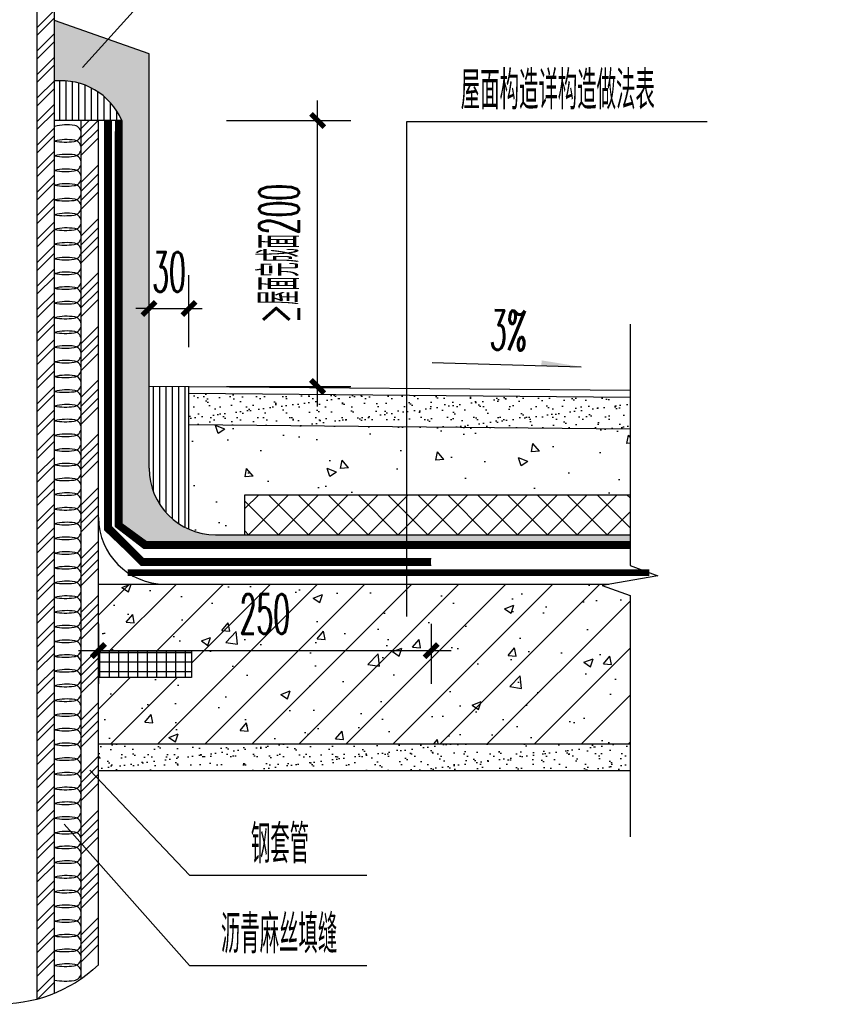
# Model space of a CAD drawing. Extents: x 1779708 to 7299578, y -1121471 to 88434.
# Tile 926 of 1056: x 6939785 to 6940391, y -940218 to -939478. Entities that reach past the tile are written whole.
import ezdxf

# ---------------------------------------------------------------- set-up
doc = ezdxf.new("R2010")
doc.units = 0
doc.header["$LTSCALE"] = 1000
doc.header["$MEASUREMENT"] = 0
doc.linetypes.add('CONTINOUS', pattern=[0])
doc.linetypes.add('DASH', pattern=[0.35, 0.25, -0.1])
doc.layers.get('0').update_dxf_attribs({"linetype": 'CONTINUOUS'})
doc.layers.get('Defpoints').update_dxf_attribs({"linetype": 'CONTINUOUS'})
for name, color, linetype in [('DIM_LEAD', 3, 'CONTINUOUS'), ('DIM_SYMB', 3, 'CONTINUOUS'), ('GROUND', 2, 'CONTINOUS'), ('PUB_DIM', 3, 'CONTINUOUS'), ('PUB_HATCH', 8, 'CONTINUOUS'), ('PUB_TEXT', 7, 'CONTINUOUS'), ('SURFACE', 6, 'CONTINUOUS'), ('WALL', 255, 'CONTINUOUS'), ('水专业', 6, 'CONTINUOUS')]:
    doc.layers.add(name, color=color, linetype=linetype)
doc.styles.add('_TCH_DIM', font='SIMPLEX.shx', dxfattribs={"width": 0.7, "bigfont": 'GBCBIG.shx'})
doc.styles.add('_TCH_DIM_T3', font='SIMPLEX.shx', dxfattribs={"width": 0.4941176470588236, "bigfont": 'GBCBIG.shx'})
doc.dimstyles.new('_TCH_ARCH&&10', dxfattribs={"dimtxt": 29.75, "dimasz": 10, "dimexe": 25, "dimexo": 30, "dimgap": 12.625, "dimtad": 1, "dimdec": 0, "dimzin": 0, "dimdsep": 46, "dimtxsty": '_TCH_DIM_T3', "dimblk": 'ARCHTICK', "dimcen": 0.09, "dimdle": 15, "dimclrt": 7, "dimazin": 2, "dimtfac": 1, "dimtdec": 0, "dimtix": 1, "dimtmove": 2, "dimatfit": 3, "dimfxl": 250, "dimtolj": 1, "dimtzin": 0, "dimarcsym": 0})

# ---------------------------------------------------------------- blocks, each defined once
blk = doc.blocks.new('_ArchTick')
at = {"color": 0, "linetype": 'ByBlock', "const_width": 0.4}
blk.add_lwpolyline([(-0.5, -0.5), (0.5, 0.5)], dxfattribs=at)
blk = doc.blocks.new('*D2578')
at = {"layer": 'Defpoints', "color": 0, "transparency": 16777216}
for p in [(6939911.784517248, -939695.2626891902), (6939881.784517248, -939754.2380702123), (6939911.784517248, -939754.2380702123)]:
    blk.add_point(p, dxfattribs=at)
at = {"layer": 'PUB_DIM', "color": 0, "lineweight": -2, "transparency": 16777216}
for p, q in [((6939881.784517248, -939724.2380702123), (6939881.784517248, -939670.2626891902)), ((6939911.784517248, -939724.2380702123), (6939911.784517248, -939670.2626891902)), ((6939881.784517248, -939695.2626891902), (6939871.784517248, -939695.2626891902)), ((6939881.784517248, -939695.2626891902), (6939911.784517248, -939695.2626891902)), ((6939911.784517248, -939695.2626891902), (6939921.784517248, -939695.2626891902))]:
    blk.add_line(p, q, dxfattribs=at)
at = {"layer": 'PUB_DIM', "color": 0, "lineweight": -2, "transparency": 16777216, "xscale": 10, "yscale": 10, "zscale": 10}
blk.add_blockref('_ArchTick', (6939881.784517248, -939695.2626891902), dxfattribs=at)
at = {"layer": 'PUB_DIM', "color": 0, "lineweight": -2, "transparency": 16777216, "xscale": 10, "yscale": 10, "zscale": 10, "rotation": 180}
blk.add_blockref('_ArchTick', (6939911.784517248, -939695.2626891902), dxfattribs=at)
at = {"layer": 'PUB_DIM', "color": 7, "transparency": 16777216, "insert": (6939896.784517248, -939667.7626891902), "char_height": 29.75, "attachment_point": 5, "style": '_TCH_DIM_T3'}
blk.add_mtext('\\A1;30', dxfattribs=at)
blk = doc.blocks.new('*D2579')
at = {"layer": 'Defpoints', "color": 0, "transparency": 16777216}
for p in [(6939909.908705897, -939553.9885027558), (6940008.456315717, -939553.9885027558), (6939909.908705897, -939753.9885027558)]:
    blk.add_point(p, dxfattribs=at)
at = {"layer": 'PUB_DIM', "color": 0, "lineweight": -2, "transparency": 16777216}
for p, q in [((6940008.456315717, -939768.9885027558), (6940008.456315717, -939538.9885027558)), ((6939939.908705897, -939553.9885027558), (6940033.456315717, -939553.9885027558)), ((6939939.908705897, -939753.9885027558), (6940033.456315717, -939753.9885027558))]:
    blk.add_line(p, q, dxfattribs=at)
at = {"layer": 'PUB_DIM', "color": 0, "lineweight": -2, "transparency": 16777216, "xscale": 10, "yscale": 10, "zscale": 10}
for p, rotation in [((6940008.456315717, -939553.9885027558), 90), ((6940008.456315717, -939753.9885027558), 270)]:
    blk.add_blockref('_ArchTick', p, dxfattribs=dict(at, rotation=rotation))
at = {"layer": 'PUB_DIM', "color": 7, "transparency": 16777216, "insert": (6939979.643815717, -939653.9885027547), "char_height": 29.75, "attachment_point": 5, "rotation": 90, "style": '_TCH_DIM_T3'}
blk.add_mtext('\\A1;≥屋面完成面200', dxfattribs=at)
blk = doc.blocks.new('*D2580')
at = {"layer": 'Defpoints', "color": 0, "transparency": 16777216}
for p in [(6939843.784517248, -939902.4065473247), (6940093.784517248, -939902.4065473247), (6940093.784517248, -939952.4065473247)]:
    blk.add_point(p, dxfattribs=at)
at = {"layer": 'PUB_DIM', "color": 0, "lineweight": -2, "transparency": 16777216}
for p, q in [((6939843.784517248, -939932.4065473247), (6939843.784517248, -939977.4065473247)), ((6940093.784517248, -939932.4065473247), (6940093.784517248, -939977.4065473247)), ((6939828.784517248, -939952.4065473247), (6940108.784517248, -939952.4065473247))]:
    blk.add_line(p, q, dxfattribs=at)
at = {"layer": 'PUB_DIM', "color": 0, "lineweight": -2, "transparency": 16777216, "xscale": 10, "yscale": 10, "zscale": 10, "rotation": 180}
blk.add_blockref('_ArchTick', (6939843.784517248, -939952.4065473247), dxfattribs=at)
at = {"layer": 'PUB_DIM', "color": 0, "lineweight": -2, "transparency": 16777216, "xscale": 10, "yscale": 10, "zscale": 10}
blk.add_blockref('_ArchTick', (6940093.784517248, -939952.4065473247), dxfattribs=at)
at = {"layer": 'PUB_DIM', "color": 7, "transparency": 16777216, "insert": (6939968.784517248, -939924.9065473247), "char_height": 29.75, "attachment_point": 5, "style": '_TCH_DIM_T3'}
blk.add_mtext('\\A1;250', dxfattribs=at)

msp = doc.modelspace()

# ---------------------------------------------------------------- hatches: boundary and pattern name
at = {"layer": 'PUB_DIM'}
msp.add_hatch(color=256, dxfattribs=at).paths.add_polyline_path([(6940206.631852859, -939739.1483437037), (6940176.644547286, -939738.2757014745), (6940176.760899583, -939734.2773940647)])
at = {"layer": 'PUB_HATCH'}
h = msp.add_hatch(dxfattribs=at)
h.set_pattern_fill('金属', color=256, scale=5, style=0)
h.set_pattern_definition([(45, (6985106.007284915, -1352398.676702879), (-8.838834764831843, 8.838834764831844), []), (45, (6985111.899841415, -1352398.676702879), (-8.838834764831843, 8.838834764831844), [])])
edge = h.paths.add_edge_path()
edge.add_arc((6939770.42301229, -939287.1417346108), 98.07793766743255, 286.1991681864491, 294.300657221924)
edge.add_line((6939810.784517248, -939376.5298253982), (6939810.784517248, -940209.9675306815))
edge.add_line((6939810.784517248, -940209.9675306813), (6939797.784517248, -940214.4055927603))
edge.add_line((6939797.784517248, -940214.4055927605), (6939797.784517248, -939381.3257560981))
h = msp.add_hatch(dxfattribs=at)
h.set_pattern_fill('AR-SAND', color=256, scale=5, style=0)
h.set_pattern_definition([(37.50000000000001, (6939566.187103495, -939460.8292272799), (-0.4000078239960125, 12.23533093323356), [0, -9.652, 0, -10.795, 0, -10.31875]), (7.499999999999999, (6939566.187103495, -939460.8292272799), (11.23808207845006, 17.92062751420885), [0, -5.207000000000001, 0, -8.6995, 0, -3.33375]), (327.5, (6939558.376603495, -939460.8292272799), (19.77480925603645, 0.0359296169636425), [0, -3.175, 0, -11.43, 0, -14.9225]), (317.5, (6939558.376603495, -939460.8292272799), (19.08891131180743, 5.573233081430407), [0, -1.5875, 0, -7.492999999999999, 0, -8.5725])])
h.paths.add_polyline_path([(6939861.31069803, -939553.889694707), (6939861.377087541, -939553.889694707, 0.3225186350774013), (6939810.784517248, -939524.292258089), (6939810.784517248, -939478.889694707), (6939881.784564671, -939503.889694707), (6939881.784517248, -939753.9885027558), (6939881.784517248, -939815.3354795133, 0.4142135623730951), (6939931.784517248, -939865.3354795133), (6940243.248113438, -939865.3354795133), (6940243.248113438, -939870.3354795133), (6939879.846170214, -939870.3354795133), (6939861.310636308, -939856.7999456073)])
h = msp.add_hatch(dxfattribs=at)
h.set_pattern_fill('ANSI31', color=256, scale=3, angle=45, style=0)
h.set_pattern_definition([(90, (6985106.007284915, -1352544.446926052), (-4.762499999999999, 8.881784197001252e-16), [])])
edge = h.paths.add_edge_path()
edge.add_line((6939810.784517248, -939524.292258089), (6939810.784517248, -939553.8896947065))
edge.add_line((6939810.784517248, -939553.8896947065), (6939861.377087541, -939553.8896947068))
edge.add_arc((6939815.629660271, -939574.0492688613), 49.9923547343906, 383.7817063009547, 455.5617041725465)
h = msp.add_hatch(dxfattribs=at)
h.set_pattern_fill('ANSI34', color=256, scale=3, style=0)
h.set_pattern_definition([(45, (6939566.187103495, -939460.8292272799), (-20.20557627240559, 20.2055762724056), []), (45, (6939572.922298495, -939460.8292272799), (-20.20557627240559, 20.2055762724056), []), (45, (6939579.657493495, -939460.8292272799), (-20.20557627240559, 20.2055762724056), []), (45, (6939586.392703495, -939460.8292272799), (-20.20557627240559, 20.2055762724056), [])])
h.paths.add_polyline_path([(6939830.784517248, -939553.889694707), (6939843.784517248, -939553.889694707), (6939843.784517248, -940188.67577196), (6939830.784517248, -940199.1336437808)])
h = msp.add_hatch(dxfattribs=at)
h.set_pattern_fill('ANSI31', color=256, scale=3, angle=45, style=0)
h.set_pattern_definition([(90, (6939489.784517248, -939815.3354795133), (4.762499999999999, 8.881784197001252e-16), [])])
h.paths.add_polyline_path([(6939911.784517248, -939782.8424807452), (6939911.784517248, -939754.2383692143), (6939881.784517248, -939753.9885027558), (6939881.784517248, -939815.3354795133, 0.2982166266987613), (6939911.784517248, -939861.1612364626)])
h = msp.add_hatch(dxfattribs=at)
h.set_pattern_fill('AR-SAND', color=256, scale=5, style=0)
h.set_pattern_definition([(37.50000000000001, (7005459.605838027, -934535.1365548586), (-0.4000078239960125, 12.23533093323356), [0, -9.652, 0, -10.795, 0, -10.31875]), (7.499999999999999, (7005459.605838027, -934535.1365548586), (11.23808207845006, 17.92062751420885), [0, -5.207000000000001, 0, -8.6995, 0, -3.33375]), (327.5, (7005451.795338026, -934535.1365548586), (19.77480925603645, 0.0359296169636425), [0, -3.175, 0, -11.43, 0, -14.9225]), (317.5, (7005451.795338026, -934535.1365548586), (19.08891131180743, 5.573233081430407), [0, -1.5875, 0, -7.492999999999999, 0, -8.5725])])
h.paths.add_polyline_path([(6940243.248113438, -939762.6487907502), (6940243.248113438, -939786.6402801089), (6939911.784517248, -939782.8424807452), (6939911.784517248, -939759.2383591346)])
h = msp.add_hatch(dxfattribs=at)
h.set_pattern_fill('混凝土', color=256, scale=10, style=0)
h.set_pattern_definition([(130, (6939457.784517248, -939865.3354795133), (-71.72601826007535, -6.275213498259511), [7.5, -82.5]), (185, (6939457.784517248, -939865.3354795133), (13.8751333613, 75.21921337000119), [6, -66]), (79.54860000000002, (6939451.807349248, -939865.8584135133), (-57.85093817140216, 68.94395420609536), [6.374018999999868, -70.11421119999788]), (133.8157999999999, (6939457.784517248, -939845.3354795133), (-106.7241048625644, -16.55190143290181), [11.25, -123.75]), (83.3644, (6939448.890842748, -939846.7148102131), (-93.46627055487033, 97.41178709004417), [9.561028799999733, -105.1712999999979]), (188.8158, (6939457.784517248, -939845.3354795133), (-93.46619451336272, 97.41186009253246), [8.999999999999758, -98.99999999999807]), (159, (6939447.784517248, -939850.3354795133), (-59.69070521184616, -40.26188906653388), [7.5, -82.5]), (214, (6939447.784517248, -939850.3354795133), (-24.33153319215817, 72.5150045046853), [6, -66]), (108.5485999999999, (6939442.810293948, -939853.6906401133), (-84.02226285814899, 32.25304967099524), [6.37401899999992, -70.1142111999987]), (142.5, (6939457.784517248, -939865.3354795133), (-1.215985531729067, 33.28938538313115), [0, -65.19999999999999, 0, -67, 0, -66.25]), (172.5, (6939457.784517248, -939865.3354795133), (-26.30695374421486, 39.44117118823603), [0, -38.2, 0, -63.7, 0, -25.25]), (212.5, (6939480.084517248, -939865.3354795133), (-53.38224361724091, -2.25548717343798), [0, -24.99999999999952, 0, -77.99999999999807, 0, -103.4999999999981]), (222.5, (6939490.084517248, -939865.3354795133), (-58.31861693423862, 10.01049823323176), [0, -32.5, 0, -51.8, 0, -73.5])])
edge = h.paths.add_edge_path()
edge.add_arc((6939931.784517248, -939815.3354795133), 50.00000000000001, 248.8998039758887, 270.00000000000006, ccw=False)
edge.add_line((6939913.784517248, -939861.9830946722), (6939913.784517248, -939782.8424807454))
edge.add_line((6939913.784517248, -939782.8424807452), (6940243.248113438, -939785.8982753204))
edge.add_line((6940243.248113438, -939785.8982753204), (6940243.248113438, -939835.3224192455))
edge.add_line((6940243.248113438, -939835.3224192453), (6939953.784517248, -939835.3192718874))
edge.add_line((6939953.784517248, -939835.3192718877), (6939953.784517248, -939835.3224578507))
edge.add_line((6939953.784517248, -939835.3224578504), (6939953.784190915, -939865.335479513))
edge.add_line((6939953.784190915, -939865.3354795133), (6939931.784517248, -939865.3354795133))
h = msp.add_hatch(dxfattribs=at)
h.set_pattern_fill('ANSI37', color=256, scale=10, style=0)
h.set_pattern_definition([(135, (6939417.784517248, -939865.3354795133), (11.22532015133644, 11.22532015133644), []), (45.00000000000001, (6939417.784517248, -939865.3354795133), (11.22532015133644, -11.22532015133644), [])])
h.paths.add_polyline_path([(6940243.248113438, -939835.3249865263), (6940243.248113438, -939865.3249865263), (6939953.784517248, -939865.3224578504), (6939953.784517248, -939835.3224578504)])
h = msp.add_hatch(dxfattribs=at)
h.set_pattern_fill('钢筋混凝土', color=256, scale=10, style=0)
h.set_pattern_definition([(45, (6939566.187103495, -939460.8292272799), (-17.67766952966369, 17.67766952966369), []), (49.99999999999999, (6939566.187103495, -939460.8292272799), (71.72601826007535, -6.275213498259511), [7.5, -82.5]), (355, (6939566.187103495, -939460.8292272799), (-13.8751333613, 75.21921337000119), [6, -66]), (100.4514, (6939572.164271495, -939461.3521612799), (57.85093817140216, 68.94395420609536), [6.374018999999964, -70.11421119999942]), (46.18420000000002, (6939566.187103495, -939440.8292272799), (106.7241048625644, -16.55190143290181), [11.24999999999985, -123.7499999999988]), (96.63559999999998, (6939575.080777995, -939442.2085579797), (93.46627055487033, 97.41178709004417), [9.56102879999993, -105.1712999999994]), (351.1842, (6939566.187103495, -939440.8292272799), (93.46619451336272, 97.41186009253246), [9, -99]), (21, (6939576.187103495, -939445.8292272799), (59.69070521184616, -40.26188906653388), [7.5, -82.5]), (326.0000000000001, (6939576.187103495, -939445.8292272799), (24.33153319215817, 72.5150045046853), [6, -66]), (71.4514, (6939581.161326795, -939449.1843878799), (84.02226285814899, 32.25304967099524), [6.374019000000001, -70.1142112]), (37.50000000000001, (6939566.187103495, -939460.8292272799), (1.215985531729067, 33.28938538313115), [0, -65.19999999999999, 0, -67, 0, -66.25]), (7.499999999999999, (6939566.187103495, -939460.8292272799), (26.30695374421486, 39.44117118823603), [0, -38.2, 0, -63.7, 0, -25.25]), (327.5, (6939543.887103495, -939460.8292272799), (53.3822436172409, -2.255487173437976), [0, -25, 0, -78, 0, -103.5]), (317.5, (6939533.887103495, -939460.8292272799), (58.31861693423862, 10.01049823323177), [0, -32.5, 0, -51.8, 0, -73.5])])
h.paths.add_polyline_path([(6940243.248113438, -940022.4065473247), (6940243.248113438, -939910.951017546), (6940226.530239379, -939905.019442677), (6940222.248113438, -939904.2643883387), (6940227.352489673, -939902.4065473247), (6939843.784517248, -939902.4065473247), (6939843.784517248, -939952.653242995), (6939913.784517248, -939952.653242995), (6939913.784517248, -939972.653242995), (6939843.784517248, -939972.653242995), (6939843.784517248, -940022.4065473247)])
h = msp.add_hatch(dxfattribs=at)
h.set_pattern_fill('ANSI37', color=256, scale=4.5, angle=45, style=0)
h.set_pattern_definition([(90, (6939566.187103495, -939460.8292272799), (-7.143749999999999, 1.332267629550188e-15), []), (180, (6939566.187103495, -939460.8292272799), (-1.332267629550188e-15, -7.143749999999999), [])])
h.paths.add_polyline_path([(6939843.784517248, -939952.653242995), (6939913.784517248, -939952.653242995), (6939913.784517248, -939972.653242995), (6939843.784517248, -939972.653242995)])
h = msp.add_hatch(dxfattribs=at)
h.set_pattern_fill('AR-SAND', color=256, scale=5, style=0)
h.set_pattern_definition([(37.50000000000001, (6913661.587305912, -953188.2614291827), (-0.4000078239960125, 12.23533093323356), [0, -9.652, 0, -10.795, 0, -10.31875]), (7.499999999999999, (6913661.587305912, -953188.2614291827), (11.23808207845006, 17.92062751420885), [0, -5.207000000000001, 0, -8.6995, 0, -3.33375]), (327.5, (6913653.776805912, -953188.2614291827), (19.77480925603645, 0.0359296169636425), [0, -3.175, 0, -11.43, 0, -14.9225]), (317.5, (6913653.776805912, -953188.2614291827), (19.08891131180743, 5.573233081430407), [0, -1.5875, 0, -7.492999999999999, 0, -8.5725])])
h.paths.add_polyline_path([(6940243.248113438, -940042.4065473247), (6939843.784517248, -940042.4065473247), (6939843.784517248, -940022.4065473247), (6940243.248113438, -940022.4065473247)])

# ---------------------------------------------------------------- linework, layer by layer
at = {"layer": 'DIM_LEAD'}
for p, q in [((6939831.836846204, -939514.2784233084), (6939916.087927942, -939420.5393771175)), ((6940075.380230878, -939926.7104827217), (6940075.380230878, -939554.7008667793)), ((6940075.380230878, -939554.7008667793), (6940301.232281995, -939554.7008667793)), ((6939837.263932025, -940042.3308717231), (6939912.239045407, -940121.2425534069)), ((6939818.079889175, -940082.9767827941), (6939912.239045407, -940188.9596709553)), ((6939912.239045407, -940121.2425534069), (6940045.511023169, -940121.2425534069)), ((6939912.239045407, -940188.9596709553), (6940045.511023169, -940188.9596709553))]:
    msp.add_line(p, q, dxfattribs=at)
at = {"layer": 'DIM_SYMB'}
msp.add_lwpolyline([(6940243.248113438, -939706.9954877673), (6940243.248113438, -939888.451017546), (6940264.248113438, -939896.0943924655), (6940222.248113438, -939903.5001256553), (6940243.248113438, -939910.951017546), (6940243.248113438, -940092.4065473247)], dxfattribs=at)
msp.add_lwpolyline([(6939843.784517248, -940188.67577196, -0.4093328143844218), (6939690.856508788, -940185.1502118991, 0.4219910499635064), (6939527.784517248, -940187.2234115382)], format="xyb", dxfattribs=at)
at = {"layer": 'GROUND'}
for p, q in [((6939810.784517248, -940209.9675306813), (6939810.784517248, -939376.5298253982)), ((6939797.784517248, -940214.4055927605), (6939797.784517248, -939381.3257560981)), ((6939830.784517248, -940199.1336437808), (6939830.784517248, -939553.889694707)), ((6939843.784517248, -940188.67577196), (6939843.784517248, -939553.889694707))]:
    msp.add_line(p, q, dxfattribs=at)
msp.add_lwpolyline([(6939843.784517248, -939952.653242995), (6939913.784517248, -939952.653242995), (6939913.784517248, -939972.653242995), (6939843.784517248, -939972.653242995), (6939843.784517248, -939952.653242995)], dxfattribs=at)
at = {"layer": 'PUB_DIM'}
msp.add_lwpolyline([(6940094.546415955, -939735.8866139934), (6940206.631852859, -939739.1483437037)], dxfattribs=at)
at = {"layer": 'PUB_HATCH'}
for points in [[(6939810.784517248, -939569.4868208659, 0.08006690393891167), (6939825.396473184, -939569.7517503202, 0.8659918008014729), (6939825.886120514, -939557.790424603, 0.1022994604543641), (6939810.784517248, -939558.4240745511, 0.8018620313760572)], [(6939810.784517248, -939580.5495671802, 0.08006690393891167), (6939825.396473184, -939580.814496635, 0.8659918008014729), (6939825.886120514, -939568.8531709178, 0.1022994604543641), (6939810.784517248, -939569.4868208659, 0.8018620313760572)], [(6939810.784517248, -939591.612313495, 0.08006690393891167), (6939825.396473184, -939591.8772429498, 0.8659918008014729), (6939825.886120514, -939579.9159172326, 0.1022994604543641), (6939810.784517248, -939580.5495671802, 0.8018620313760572)], [(6939810.784517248, -939602.6750598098, 0.08006690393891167), (6939825.396473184, -939602.9399892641, 0.8659918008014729), (6939825.886120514, -939590.978663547, 0.1022994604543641), (6939810.784517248, -939591.612313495, 0.8018620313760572)], [(6939810.784517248, -939613.7378061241, 0.08006690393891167), (6939825.396473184, -939614.0027355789, 0.8659918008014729), (6939825.886120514, -939602.0414098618, 0.1022994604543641), (6939810.784517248, -939602.6750598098, 0.8018620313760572)], [(6939810.784517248, -939624.800552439, 0.08006690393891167), (6939825.396473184, -939625.0654818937, 0.8659918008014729), (6939825.886120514, -939613.1041561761, 0.1022994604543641), (6939810.784517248, -939613.7378061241, 0.8018620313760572)], [(6939810.784517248, -939635.8632987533, 0.08006690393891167), (6939825.396473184, -939636.128228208, 0.8659918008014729), (6939825.886120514, -939624.1669024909, 0.1022994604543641), (6939810.784517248, -939624.800552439, 0.8018620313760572)], [(6939810.784517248, -939646.9260450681, 0.08006690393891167), (6939825.396473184, -939647.1909745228, 0.8659918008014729), (6939825.886120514, -939635.2296488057, 0.1022994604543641), (6939810.784517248, -939635.8632987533, 0.8018620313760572)], [(6939810.784517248, -939657.9887913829, 0.08006690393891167), (6939825.396473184, -939658.2537208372, 0.8659918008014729), (6939825.886120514, -939646.29239512, 0.1022994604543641), (6939810.784517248, -939646.9260450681, 0.8018620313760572)], [(6939810.784517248, -939669.0515376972, 0.08006690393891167), (6939825.396473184, -939669.316467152, 0.8659918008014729), (6939825.886120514, -939657.3551414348, 0.1022994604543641), (6939810.784517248, -939657.9887913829, 0.8018620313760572)], [(6939810.784517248, -939680.114284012, 0.08006690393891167), (6939825.396473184, -939680.3792134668, 0.8659918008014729), (6939825.886120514, -939668.4178877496, 0.1022994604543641), (6939810.784517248, -939669.0515376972, 0.8018620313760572)], [(6939810.784517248, -939691.1770303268, 0.08006690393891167), (6939825.396473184, -939691.4419597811, 0.8659918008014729), (6939825.886120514, -939679.480634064, 0.1022994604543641), (6939810.784517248, -939680.114284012, 0.8018620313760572)], [(6939810.784517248, -939702.2397766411, 0.08006690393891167), (6939825.396473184, -939702.5047060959, 0.8659918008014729), (6939825.886120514, -939690.5433803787, 0.1022994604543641), (6939810.784517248, -939691.1770303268, 0.8018620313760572)], [(6939810.784517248, -939713.3025229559, 0.08006690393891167), (6939825.396473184, -939713.5674524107, 0.8659918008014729), (6939825.886120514, -939701.6061266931, 0.1022994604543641), (6939810.784517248, -939702.2397766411, 0.8018620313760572)], [(6939810.784517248, -939724.3652692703, 0.08006690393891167), (6939825.396473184, -939724.630198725, 0.8659918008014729), (6939825.886120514, -939712.6688730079, 0.1022994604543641), (6939810.784517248, -939713.3025229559, 0.8018620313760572)], [(6939810.784517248, -939735.428015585, 0.08006690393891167), (6939825.396473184, -939735.6929450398, 0.8659918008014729), (6939825.886120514, -939723.7316193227, 0.1022994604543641), (6939810.784517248, -939724.3652692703, 0.8018620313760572)], [(6939810.784517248, -939746.4907618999, 0.08006690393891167), (6939825.396473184, -939746.7556913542, 0.8659918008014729), (6939825.886120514, -939734.794365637, 0.1022994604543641), (6939810.784517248, -939735.428015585, 0.8018620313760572)], [(6939810.784517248, -939757.5535082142, 0.08006690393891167), (6939825.396473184, -939757.818437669, 0.8659918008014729), (6939825.886120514, -939745.8571119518, 0.1022994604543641), (6939810.784517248, -939746.4907618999, 0.8018620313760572)], [(6939810.784517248, -939768.616254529, 0.08006690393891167), (6939825.396473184, -939768.8811839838, 0.8659918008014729), (6939825.886120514, -939756.9198582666, 0.1022994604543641), (6939810.784517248, -939757.5535082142, 0.8018620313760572)], [(6939810.784517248, -939779.6790008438, 0.08006690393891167), (6939825.396473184, -939779.9439302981, 0.8659918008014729), (6939825.886120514, -939767.9826045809, 0.1022994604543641), (6939810.784517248, -939768.616254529, 0.8018620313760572)], [(6939810.784517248, -939790.7417471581, 0.08006690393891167), (6939825.396473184, -939791.0066766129, 0.8659918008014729), (6939825.886120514, -939779.0453508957, 0.1022994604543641), (6939810.784517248, -939779.6790008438, 0.8018620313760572)], [(6939810.784517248, -939801.8044934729, 0.08006690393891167), (6939825.396473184, -939802.0694229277, 0.8659918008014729), (6939825.886120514, -939790.1080972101, 0.1022994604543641), (6939810.784517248, -939790.7417471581, 0.8018620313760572)], [(6939810.784517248, -939812.8672397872, 0.08006690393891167), (6939825.396473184, -939813.132169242, 0.8659918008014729), (6939825.886120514, -939801.1708435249, 0.1022994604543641), (6939810.784517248, -939801.8044934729, 0.8018620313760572)], [(6939810.784517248, -939823.929986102, 0.08006690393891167), (6939825.396473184, -939824.1949155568, 0.8659918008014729), (6939825.886120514, -939812.2335898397, 0.1022994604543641), (6939810.784517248, -939812.8672397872, 0.8018620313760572)], [(6939810.784517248, -939834.9927324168, 0.08006690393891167), (6939825.396473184, -939835.2576618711, 0.8659918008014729), (6939825.886120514, -939823.296336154, 0.1022994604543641), (6939810.784517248, -939823.929986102, 0.8018620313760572)], [(6939810.784517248, -939846.0554787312, 0.08006690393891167), (6939825.396473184, -939846.320408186, 0.8659918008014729), (6939825.886120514, -939834.3590824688, 0.1022994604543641), (6939810.784517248, -939834.9927324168, 0.8018620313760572)], [(6939810.784517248, -939857.118225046, 0.08006690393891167), (6939825.396473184, -939857.3831545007, 0.8659918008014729), (6939825.886120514, -939845.4218287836, 0.1022994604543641), (6939810.784517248, -939846.0554787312, 0.8018620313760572)], [(6939810.784517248, -939868.1809713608, 0.08006690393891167), (6939825.396473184, -939868.4459008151, 0.8659918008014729), (6939825.886120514, -939856.4845750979, 0.1022994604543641), (6939810.784517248, -939857.118225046, 0.8018620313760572)], [(6939810.784517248, -939879.2437176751, 0.08006690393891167), (6939825.396473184, -939879.5086471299, 0.8659918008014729), (6939825.886120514, -939867.5473214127, 0.1022994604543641), (6939810.784517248, -939868.1809713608, 0.8018620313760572)], [(6939810.784517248, -939890.3064639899, 0.08006690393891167), (6939825.396473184, -939890.5713934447, 0.8659918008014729), (6939825.886120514, -939878.610067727, 0.1022994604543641), (6939810.784517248, -939879.2437176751, 0.8018620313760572)], [(6939810.784517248, -939901.3692103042, 0.08006690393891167), (6939825.396473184, -939901.634139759, 0.8659918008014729), (6939825.886120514, -939889.6728140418, 0.1022994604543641), (6939810.784517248, -939890.3064639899, 0.8018620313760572)], [(6939810.784517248, -939912.431956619, 0.08006690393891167), (6939825.396473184, -939912.6968860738, 0.8659918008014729), (6939825.886120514, -939900.7355603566, 0.1022994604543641), (6939810.784517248, -939901.3692103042, 0.8018620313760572)], [(6939810.784517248, -939923.4947029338, 0.08006690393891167), (6939825.396473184, -939923.7596323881, 0.8659918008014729), (6939825.886120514, -939911.798306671, 0.1022994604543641), (6939810.784517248, -939912.431956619, 0.8018620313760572)], [(6939810.784517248, -939934.5574492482, 0.08006690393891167), (6939825.396473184, -939934.8223787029, 0.8659918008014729), (6939825.886120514, -939922.8610529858, 0.1022994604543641), (6939810.784517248, -939923.4947029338, 0.8018620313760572)], [(6939810.784517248, -939945.620195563, 0.08006690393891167), (6939825.396473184, -939945.8851250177, 0.8659918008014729), (6939825.886120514, -939933.9237993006, 0.1022994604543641), (6939810.784517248, -939934.5574492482, 0.8018620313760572)], [(6939810.784517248, -939956.6829418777, 0.08006690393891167), (6939825.396473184, -939956.947871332, 0.8659918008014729), (6939825.886120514, -939944.9865456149, 0.1022994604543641), (6939810.784517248, -939945.620195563, 0.8018620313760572)], [(6939810.784517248, -939967.7456881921, 0.08006690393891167), (6939825.396473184, -939968.0106176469, 0.8659918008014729), (6939825.886120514, -939956.0492919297, 0.1022994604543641), (6939810.784517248, -939956.6829418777, 0.8018620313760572)], [(6939810.784517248, -939978.8084345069, 0.08006690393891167), (6939825.396473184, -939979.0733639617, 0.8659918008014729), (6939825.886120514, -939967.112038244, 0.1022994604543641), (6939810.784517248, -939967.7456881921, 0.8018620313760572)], [(6939810.784517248, -939989.8711808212, 0.08006690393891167), (6939825.396473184, -939990.136110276, 0.8659918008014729), (6939825.886120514, -939978.1747845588, 0.1022994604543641), (6939810.784517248, -939978.8084345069, 0.8018620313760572)], [(6939810.784517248, -940000.933927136, 0.08006690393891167), (6939825.396473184, -940001.1988565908, 0.8659918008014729), (6939825.886120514, -939989.2375308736, 0.1022994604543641), (6939810.784517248, -939989.8711808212, 0.8018620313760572)], [(6939810.784517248, -940011.9966734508, 0.08006690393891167), (6939825.396473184, -940012.2616029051, 0.8659918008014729), (6939825.886120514, -940000.300277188, 0.1022994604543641), (6939810.784517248, -940000.933927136, 0.8018620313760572)], [(6939810.784517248, -940023.0594197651, 0.08006690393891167), (6939825.396473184, -940023.3243492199, 0.8659918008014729), (6939825.886120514, -940011.3630235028, 0.1022994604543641), (6939810.784517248, -940011.9966734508, 0.8018620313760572)], [(6939810.784517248, -940034.1221660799, 0.08006690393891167), (6939825.396473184, -940034.3870955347, 0.8659918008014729), (6939825.886120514, -940022.4257698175, 0.1022994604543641), (6939810.784517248, -940023.0594197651, 0.8018620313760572)], [(6939810.784517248, -940045.1849123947, 0.08006690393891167), (6939825.396473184, -940045.449841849, 0.8659918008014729), (6939825.886120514, -940033.4885161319, 0.1022994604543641), (6939810.784517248, -940034.1221660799, 0.8018620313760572)], [(6939810.784517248, -940056.2476587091, 0.08006690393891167), (6939825.396473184, -940056.5125881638, 0.8659918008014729), (6939825.886120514, -940044.5512624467, 0.1022994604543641), (6939810.784517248, -940045.1849123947, 0.8018620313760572)], [(6939810.784517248, -940067.3104050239, 0.08006690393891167), (6939825.396473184, -940067.5753344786, 0.8659918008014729), (6939825.886120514, -940055.614008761, 0.1022994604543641), (6939810.784517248, -940056.2476587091, 0.8018620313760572)], [(6939810.784517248, -940078.3731513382, 0.08006690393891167), (6939825.396473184, -940078.638080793, 0.8659918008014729), (6939825.886120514, -940066.6767550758, 0.1022994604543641), (6939810.784517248, -940067.3104050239, 0.8018620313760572)], [(6939810.784517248, -940089.435897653, 0.08006690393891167), (6939825.396473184, -940089.7008271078, 0.8659918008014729), (6939825.886120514, -940077.7395013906, 0.1022994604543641), (6939810.784517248, -940078.3731513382, 0.8018620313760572)], [(6939810.784517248, -940100.4986439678, 0.08006690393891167), (6939825.396473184, -940100.7635734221, 0.8659918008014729), (6939825.886120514, -940088.8022477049, 0.1022994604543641), (6939810.784517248, -940089.435897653, 0.8018620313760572)], [(6939810.784517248, -940111.5613902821, 0.08006690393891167), (6939825.396473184, -940111.8263197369, 0.8659918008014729), (6939825.886120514, -940099.8649940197, 0.1022994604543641), (6939810.784517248, -940100.4986439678, 0.8018620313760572)], [(6939810.784517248, -940122.6241365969, 0.08006690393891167), (6939825.396473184, -940122.8890660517, 0.8659918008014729), (6939825.886120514, -940110.9277403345, 0.1022994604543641), (6939810.784517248, -940111.5613902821, 0.8018620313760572)], [(6939810.784517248, -940133.6868829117, 0.08006690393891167), (6939825.396473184, -940133.951812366, 0.8659918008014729), (6939825.886120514, -940121.9904866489, 0.1022994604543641), (6939810.784517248, -940122.6241365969, 0.8018620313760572)], [(6939810.784517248, -940144.749629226, 0.08006690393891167), (6939825.396473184, -940145.0145586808, 0.8659918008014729), (6939825.886120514, -940133.0532329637, 0.1022994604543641), (6939810.784517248, -940133.6868829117, 0.8018620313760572)], [(6939810.784517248, -940155.8123755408, 0.08006690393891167), (6939825.396473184, -940156.0773049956, 0.8659918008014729), (6939825.886120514, -940144.115979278, 0.1022994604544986), (6939810.784517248, -940144.749629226, 0.1022994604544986)], [(6939810.784517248, -940166.8751218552, 0.08006690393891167), (6939825.396473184, -940167.14005131, 0.8659918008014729), (6939825.886120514, -940155.1787255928, 0.1022994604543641), (6939810.784517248, -940155.8123755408, 0.8018620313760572)], [(6939810.784517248, -940177.93786817, 0.08006690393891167), (6939825.396473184, -940178.2027976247, 0.8659918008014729), (6939825.886120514, -940166.2414719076, 0.1022994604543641), (6939810.784517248, -940166.8751218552, 0.8018620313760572)], [(6939810.784517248, -940189.0006144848, 0.08006690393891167), (6939825.396473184, -940189.2655439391, 0.8659918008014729), (6939825.886120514, -940177.3042182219, 0.1022994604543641), (6939810.784517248, -940177.93786817, 0.8018620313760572)], [(6939810.784517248, -940200.0633607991, 0.08006690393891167), (6939825.396473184, -940200.3282902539, 0.8659918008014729), (6939825.886120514, -940188.3669645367, 0.1022994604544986), (6939810.784517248, -940189.0006144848, 0.1022994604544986)]]:
    msp.add_lwpolyline(points, format="xyb", dxfattribs=at)
at = {"layer": 'SURFACE'}
for p, q in [((6939881.784564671, -939503.889694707), (6939810.784517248, -939478.889694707)), ((6939881.784517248, -939753.9885027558), (6939881.784564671, -939503.889694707)), ((6939881.784517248, -939815.3354795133), (6939881.784517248, -939753.9885027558)), ((6940243.248113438, -939756.9954877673), (6939881.784517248, -939753.9885027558)), ((6939911.784517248, -939861.1612364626), (6939911.784517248, -939754.2383692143)), ((6940243.248113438, -939762.2001358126), (6939911.784517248, -939759.2383591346)), ((6940243.248113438, -939785.9128135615), (6939911.784517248, -939782.8424807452)), ((6939931.784517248, -939865.3354795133), (6940243.248113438, -939865.3354795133)), ((6939843.784517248, -940042.4065473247), (6940243.248113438, -940042.4065473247))]:
    msp.add_line(p, q, dxfattribs=at)
at = {"layer": 'SURFACE', "color": 1}
for p, q in [((6939861.377087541, -939553.889694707), (6939810.784517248, -939553.889694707)), ((6939953.784517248, -939835.3192718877), (6940243.248113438, -939835.3224192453)), ((6939953.784517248, -939865.3354795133), (6939953.784517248, -939835.3192718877))]:
    msp.add_line(p, q, dxfattribs=at)
msp.add_arc((6939815.52480998, -939574.2284953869), 50.16072338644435, 23.92074826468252, 95.42266223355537, dxfattribs=at)
at = {"layer": 'SURFACE'}
for centre in [(6939931.784517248, -939815.3354795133), (6939893.784517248, -939852.4065473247)]:
    msp.add_arc(centre, 50, 180, 270, dxfattribs=at)
at = {"layer": 'WALL'}
for p, q in [((6939843.784517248, -939902.4065473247), (6940227.352489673, -939902.4065473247)), ((6939843.784517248, -940022.4065473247), (6939843.784517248, -939902.8999386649)), ((6939843.784517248, -940022.4065473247), (6940243.248113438, -940022.4065473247))]:
    msp.add_line(p, q, dxfattribs=at)
at = {"layer": '水专业', "linetype": 'DASH', "ltscale": 0.2, "const_width": 5.000000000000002}
for points in [[(6939850.692336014, -939553.9632534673), (6939850.692274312, -939859.9065473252), (6939876.550138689, -939885.7644117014), (6940093.784517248, -939885.7644117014)], [(6939858.810698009, -939553.9885027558), (6939858.810636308, -939857.8354795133), (6939878.810636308, -939872.8354795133), (6940243.248113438, -939872.8354795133)], [(6939865.68599319, -939893.7644117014), (6940257.846543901, -939893.7644117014)]]:
    msp.add_lwpolyline(points, dxfattribs=at)
at = {"layer": '水专业'}
for points in [[(6939848.192336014, -939553.9632534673), (6939848.192274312, -939861.7262684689), (6939876.220506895, -939888.2644117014), (6940093.784517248, -939888.2644117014)], [(6939848.192274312, -939556.4011781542), (6939848.192274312, -939860.9420812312), (6939875.514604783, -939888.2644117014), (6940093.784517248, -939888.2644117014)], [(6939853.192336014, -939553.9632534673), (6939853.192274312, -939858.8710134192), (6939877.585672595, -939883.2644117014), (6940093.784517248, -939883.2644117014)], [(6939861.310698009, -939553.9885027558), (6939861.310636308, -939856.7999456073), (6939879.846170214, -939870.3354795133), (6940243.248113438, -939870.3354795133)], [(6939856.310698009, -939562.1793941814), (6939856.310636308, -939858.8710134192), (6939877.775102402, -939875.3354795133), (6940243.248113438, -939875.3354795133)]]:
    msp.add_lwpolyline(points, dxfattribs=at)

# ---------------------------------------------------------------- texts
at = {"layer": 'PUB_TEXT', "style": '_TCH_DIM', "width": 0.7}
for s, p in [('屋面构造详构造做法表', (6940116.03497984, -939545.7008667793)), ('钢套管', (6939958.321842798, -940112.2425534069)), ('沥青麻丝填缝', (6939935.758013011, -940179.9596709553))]:
    msp.add_text(s, height=28.93617021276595, dxfattribs=at).set_placement(p)
at = {"layer": 'PUB_TEXT', "color": 7, "style": '_TCH_DIM', "width": 0.4941176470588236}
msp.add_text('3%', height=29.75, rotation=358.3331409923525, dxfattribs=at).set_placement((6940137.614440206, -939726.1452578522))

# ---------------------------------------------------------------- dimensions: what is measured, and where the dimension line sits
at = {"layer": 'PUB_DIM'}
dim = msp.add_aligned_dim(p1=(6939909.908705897, -939753.9885027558), p2=(6939909.908705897, -939553.9885027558), distance=-98.54760982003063, text='≥屋面完成面200', dimstyle='_TCH_ARCH&&10', dxfattribs=at)
dim.commit()
dim.dimension.update_dxf_attribs({"geometry": '*D2579', "text_midpoint": (6939979.643815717, -939653.9885027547)})
for p1, p2, distance, picture, middle in [((6939881.784517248, -939754.2380702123), (6939911.784517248, -939754.2380702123), 58.97538102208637, '*D2578', (6939896.784517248, -939667.7626891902)), ((6939843.784517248, -939902.4065473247), (6940093.784517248, -939902.4065473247), -50, '*D2580', (6939968.784517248, -939924.9065473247))]:
    dim = msp.add_aligned_dim(p1=p1, p2=p2, distance=distance, dimstyle='_TCH_ARCH&&10', dxfattribs=at)
    dim.commit()
    dim.dimension.update_dxf_attribs({"geometry": picture, "text_midpoint": middle})

doc.saveas('drawing.dxf')
